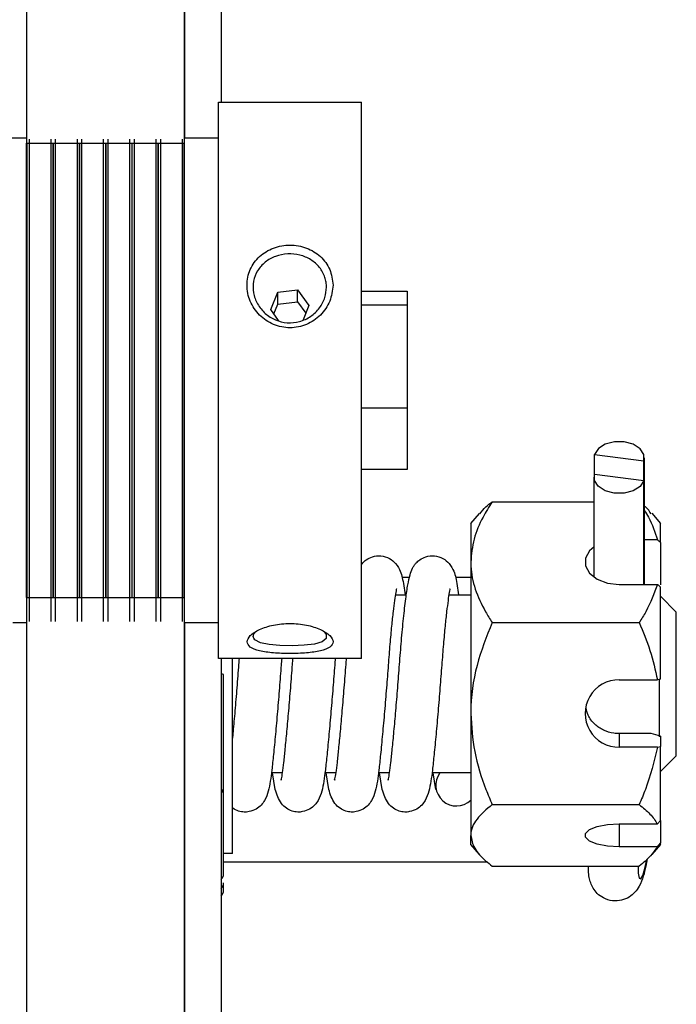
# Model space of a CAD drawing. Header units: inches. Extents: x 170 to 284, y 215 to 248.
# Tile 903 of 1056: x 227.3173 to 227.3949, y 245.0204 to 245.1368. Entities that reach past the tile are written whole.
import ezdxf

# ---------------------------------------------------------------- set-up
doc = ezdxf.new("R2010")
doc.units = ezdxf.units.IN
doc.header["$LTSCALE"] = 0.25
doc.header["$MEASUREMENT"] = 0
doc.layers.add('LH TOP OF HOOD', color=7, linetype='Continuous')

msp = doc.modelspace()

# ---------------------------------------------------------------- linework, layer by layer
at = {"layer": 'LH TOP OF HOOD'}
for p, q in [((227.3367516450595, 245.1804542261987), (227.3367516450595, 245.1228206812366)), ((227.3410859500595, 245.1804542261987), (227.3410859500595, 245.1270369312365)), ((227.3180989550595, 245.1778840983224), (227.3180989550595, 245.1221989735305)), ((227.3367179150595, 245.1778840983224), (227.3367179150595, 245.1221989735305)), ((227.3407823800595, 245.1270369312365), (227.3576473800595, 245.1270369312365)), ((227.3407823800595, 245.0632467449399), (227.3407823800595, 245.1270369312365)), ((227.3576473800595, 245.0632467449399), (227.3576473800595, 245.1270369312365)), ((227.3154848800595, 245.1228206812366), (227.3180989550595, 245.1228206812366)), ((227.3180989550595, 245.1221989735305), (227.3367179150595, 245.1221989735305)), ((227.3180989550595, 245.0684779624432), (227.3180989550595, 245.1221989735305)), ((227.3181664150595, 245.0684779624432), (227.3181664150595, 245.1221989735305)), ((227.3184196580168, 245.0673747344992), (227.3184196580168, 245.1226440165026)), ((227.3209826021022, 245.0673747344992), (227.3209826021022, 245.1226440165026)), ((227.3212358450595, 245.0684779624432), (227.3212358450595, 245.1221989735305)), ((227.3212695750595, 245.0684779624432), (227.3212695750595, 245.1221989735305)), ((227.3215228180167, 245.0673747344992), (227.3215228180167, 245.1226440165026)), ((227.3240857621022, 245.0673747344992), (227.3240857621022, 245.1226440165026)), ((227.3243390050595, 245.0684779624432), (227.3243390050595, 245.1221989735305)), ((227.3243727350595, 245.0684779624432), (227.3243727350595, 245.1221989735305)), ((227.3246259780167, 245.0673747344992), (227.3246259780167, 245.1226440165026)), ((227.3271889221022, 245.0673747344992), (227.3271889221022, 245.1226440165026)), ((227.3274421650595, 245.0684779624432), (227.3274421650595, 245.1221989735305)), ((227.3274758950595, 245.0684779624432), (227.3274758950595, 245.1221989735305)), ((227.3277291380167, 245.0673747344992), (227.3277291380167, 245.1226440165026)), ((227.3302920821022, 245.0673747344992), (227.3302920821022, 245.1226440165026)), ((227.3305453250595, 245.0684779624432), (227.3305453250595, 245.1221989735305)), ((227.3305790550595, 245.0684779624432), (227.3305790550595, 245.1221989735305)), ((227.3308322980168, 245.0673747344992), (227.3308322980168, 245.1226440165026)), ((227.3333952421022, 245.0673747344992), (227.3333952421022, 245.1226440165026)), ((227.3336484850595, 245.0684779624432), (227.3336484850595, 245.1221989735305)), ((227.3336822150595, 245.0684779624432), (227.3336822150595, 245.1221989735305)), ((227.3339354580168, 245.0673747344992), (227.3339354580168, 245.1226440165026)), ((227.3364984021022, 245.0673747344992), (227.3364984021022, 245.1226440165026)), ((227.3367179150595, 245.1228185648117), (227.3367516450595, 245.1228206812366)), ((227.3367179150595, 245.0684779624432), (227.3367179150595, 245.1221989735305)), ((227.3367516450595, 245.1228206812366), (227.3407823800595, 245.1228206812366)), ((227.3367516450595, 245.0672087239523), (227.3367516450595, 245.1228206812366)), ((227.346944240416, 245.1025083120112), (227.3477610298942, 245.104595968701)), ((227.3477610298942, 245.104595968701), (227.3501110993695, 245.1048617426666)), ((227.3477610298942, 245.1031539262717), (227.3477610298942, 245.104595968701)), ((227.3501110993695, 245.1048617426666), (227.35143167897, 245.1030158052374)), ((227.3501110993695, 245.1034197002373), (227.3501110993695, 245.1048617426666)), ((227.3576473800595, 245.1046908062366), (227.3630677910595, 245.1046908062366)), ((227.3576473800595, 245.1046908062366), (227.3630677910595, 245.1046908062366)), ((227.3630677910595, 245.1046908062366), (227.3630677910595, 245.1030819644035)), ((227.3473089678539, 245.1019984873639), (227.3477610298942, 245.1031539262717)), ((227.3477610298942, 245.1031539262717), (227.3501110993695, 245.1034197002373)), ((227.3501110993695, 245.1034197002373), (227.3510669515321, 245.1020835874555)), ((227.3478714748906, 245.1012122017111), (227.346944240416, 245.1025083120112)), ((227.35143167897, 245.1030158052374), (227.3507633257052, 245.1013075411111)), ((227.3576473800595, 245.1030819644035), (227.3630677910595, 245.1030819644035)), ((227.3630677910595, 245.1030819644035), (227.3630677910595, 245.0909058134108)), ((227.3576473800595, 245.0909058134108), (227.3630677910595, 245.0909058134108)), ((227.3630677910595, 245.0909058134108), (227.3630677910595, 245.0836095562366)), ((227.385202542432, 245.0853827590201), (227.3910220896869, 245.0846196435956)), ((227.385202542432, 245.0830780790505), (227.385202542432, 245.0853827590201)), ((227.3910220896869, 245.0700371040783), (227.3910220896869, 245.0846196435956)), ((227.3910805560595, 245.0850012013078), (227.3910805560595, 245.0700371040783)), ((227.3630677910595, 245.0836095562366), (227.3576473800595, 245.0836095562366)), ((227.3630677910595, 245.0836095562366), (227.3576473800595, 245.0836095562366)), ((227.3851440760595, 245.0708804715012), (227.3851440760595, 245.0826965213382)), ((227.385202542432, 245.0830780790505), (227.3910220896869, 245.082314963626)), ((227.3910220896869, 245.0700371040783), (227.3910220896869, 245.082314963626)), ((227.3731024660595, 245.0798012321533), (227.3851440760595, 245.0798012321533)), ((227.3705727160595, 245.0772404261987), (227.3715981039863, 245.0784301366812)), ((227.3919667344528, 245.0784429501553), (227.3930031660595, 245.0772404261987)), ((227.3705727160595, 245.0772404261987), (227.3705727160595, 245.0726715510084)), ((227.3930031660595, 245.0749744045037), (227.3930031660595, 245.0772404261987)), ((227.3926351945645, 245.0753059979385), (227.3910805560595, 245.0753059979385)), ((227.3930031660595, 245.0749744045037), (227.3930031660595, 245.0699996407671)), ((227.3705727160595, 245.0726715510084), (227.3705727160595, 245.0547749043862)), ((227.362452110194, 245.0708991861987), (227.3633336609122, 245.0708991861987)), ((227.368776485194, 245.0708991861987), (227.3705727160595, 245.0708991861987)), ((227.3881123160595, 245.0700371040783), (227.3926351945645, 245.0700371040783)), ((227.3930031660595, 245.0588337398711), (227.3930031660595, 245.0697055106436)), ((227.3180989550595, 245.0684779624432), (227.3367179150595, 245.0684779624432)), ((227.3180989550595, 245.0684779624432), (227.3180989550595, 244.9487797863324)), ((227.3367179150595, 245.0684779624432), (227.3367179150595, 244.9487797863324)), ((227.3616597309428, 245.0687910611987), (227.3629602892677, 245.0687910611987)), ((227.3679841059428, 245.0687910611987), (227.3705727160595, 245.0687910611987)), ((227.3930031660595, 245.0686224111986), (227.3948583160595, 245.0667672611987)), ((227.3184196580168, 245.0656563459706), (227.3184196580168, 245.0673747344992)), ((227.3209826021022, 245.0656563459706), (227.3209826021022, 245.0673747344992)), ((227.3215228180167, 245.0656563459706), (227.3215228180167, 245.0673747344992)), ((227.3240857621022, 245.0656563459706), (227.3240857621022, 245.0673747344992)), ((227.3246259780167, 245.0656563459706), (227.3246259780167, 245.0673747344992)), ((227.3271889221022, 245.0656563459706), (227.3271889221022, 245.0673747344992)), ((227.3277291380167, 245.0656563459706), (227.3277291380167, 245.0673747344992)), ((227.3302920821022, 245.0656563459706), (227.3302920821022, 245.0673747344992)), ((227.3308322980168, 245.0656563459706), (227.3308322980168, 245.0673747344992)), ((227.3333952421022, 245.0656563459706), (227.3333952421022, 245.0673747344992)), ((227.3339354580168, 245.0656563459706), (227.3339354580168, 245.0673747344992)), ((227.3364984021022, 245.0656563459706), (227.3364984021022, 245.0673747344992)), ((227.3367516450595, 245.0654796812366), (227.3367516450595, 245.0672087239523)), ((227.3948583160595, 245.0497673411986), (227.3948583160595, 245.0667672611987)), ((227.3180989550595, 245.0654796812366), (227.3164529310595, 245.0654796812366)), ((227.3367516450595, 245.0654796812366), (227.3367179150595, 245.0654817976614)), ((227.3407823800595, 245.0654796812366), (227.3367516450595, 245.0654796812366)), ((227.3367516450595, 245.0654796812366), (227.3367516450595, 244.9360803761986)), ((227.3731024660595, 245.0655418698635), (227.3904734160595, 245.0655418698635)), ((227.3407823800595, 245.0612634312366), (227.3407823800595, 245.0632467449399)), ((227.3576473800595, 245.0612634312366), (227.3576473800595, 245.0632467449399)), ((227.3576473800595, 245.0612634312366), (227.3407823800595, 245.0612634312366)), ((227.3410859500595, 245.0612634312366), (227.3410859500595, 244.9395359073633)), ((227.3424351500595, 245.0382401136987), (227.3424351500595, 245.0612634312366)), ((227.3413557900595, 245.035790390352), (227.3413557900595, 245.0593923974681)), ((227.3881123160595, 245.0587533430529), (227.3926351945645, 245.0587533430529)), ((227.3930031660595, 245.0588337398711), (227.3926351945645, 245.0587533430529)), ((227.3928345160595, 245.0588116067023), (227.3928345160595, 245.0520119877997)), ((227.3705727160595, 245.0547749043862), (227.3705727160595, 245.0403706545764)), ((227.3881123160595, 245.052392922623), (227.3881123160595, 245.0507964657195)), ((227.3918954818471, 245.052392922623), (227.3881123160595, 245.052392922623)), ((227.3930031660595, 245.0520830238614), (227.3918954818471, 245.052392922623)), ((227.3930031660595, 245.0520830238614), (227.3930031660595, 245.0508768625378)), ((227.3926351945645, 245.0507964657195), (227.3881123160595, 245.0507964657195)), ((227.3926351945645, 245.0507964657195), (227.3930031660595, 245.0508768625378)), ((227.3930031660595, 245.0421266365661), (227.3930031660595, 245.0508768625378)), ((227.3948583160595, 245.0497673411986), (227.3930031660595, 245.0479121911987)), ((227.3483226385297, 245.0477435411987), (227.3470071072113, 245.0477435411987)), ((227.3474679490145, 245.0457947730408), (227.3471450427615, 245.0477435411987)), ((227.3546470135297, 245.0477435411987), (227.3533314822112, 245.0477435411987)), ((227.3537923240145, 245.0457947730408), (227.3534694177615, 245.0477435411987)), ((227.3609713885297, 245.0477435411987), (227.3596558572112, 245.0477435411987)), ((227.3601166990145, 245.0457947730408), (227.3597937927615, 245.0477435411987)), ((227.3705727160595, 245.0477435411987), (227.3659802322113, 245.0477435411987)), ((227.3664410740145, 245.0457947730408), (227.3661181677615, 245.0477435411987)), ((227.3413557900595, 245.0453171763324), (227.3411435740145, 245.0457947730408)), ((227.3731024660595, 245.0440079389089), (227.3904734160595, 245.0440079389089)), ((227.3881123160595, 245.041714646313), (227.3926351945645, 245.041714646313)), ((227.3881123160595, 245.041714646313), (227.3881123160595, 245.0390266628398)), ((227.3930031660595, 245.0421266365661), (227.3926351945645, 245.041714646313)), ((227.3930031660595, 245.0421266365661), (227.3930031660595, 245.0394386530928)), ((227.3705727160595, 245.0392941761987), (227.3705727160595, 245.0403706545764)), ((227.3715981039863, 245.0381044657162), (227.3705727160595, 245.0392941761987)), ((227.3930031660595, 245.0392941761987), (227.3919667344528, 245.038091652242)), ((227.3926351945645, 245.0390266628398), (227.3930031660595, 245.0394386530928)), ((227.3930031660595, 245.0392941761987), (227.3930031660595, 245.0394386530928)), ((227.3424351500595, 245.0382401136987), (227.3413557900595, 245.0382401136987)), ((227.3926351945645, 245.0390266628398), (227.3881123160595, 245.0390266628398)), ((227.3725324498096, 245.0372029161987), (227.3413557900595, 245.0372029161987)), ((227.3731024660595, 245.036733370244), (227.3904734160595, 245.036733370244)), ((227.3413557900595, 245.0338799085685), (227.3413557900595, 245.0347542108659))]:
    msp.add_line(p, q, dxfattribs=at)
at = {"layer": 'LH TOP OF HOOD', "flags": 128}
for points in [[(227.3910220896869, 245.0846196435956), (227.391024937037, 245.0853734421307), (227.3905843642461, 245.0860705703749), (227.3897674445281, 245.0866048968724), (227.3886985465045, 245.0868950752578), (227.3875404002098, 245.0868969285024), (227.3864693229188, 245.0866101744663), (227.3856483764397, 245.0860784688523), (227.385202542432, 245.0853827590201)], [(227.3910220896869, 245.082314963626), (227.3905762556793, 245.0816192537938), (227.3897553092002, 245.0810875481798), (227.3886842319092, 245.0808007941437), (227.3875260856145, 245.0808026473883), (227.3864571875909, 245.0810928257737), (227.3856402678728, 245.0816271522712), (227.385199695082, 245.0823242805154), (227.385202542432, 245.0830780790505)], [(227.3851440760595, 245.0744626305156), (227.3846069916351, 245.0739887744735), (227.3841262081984, 245.073129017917), (227.3841262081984, 245.0722140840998), (227.3846069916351, 245.0713543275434), (227.3855105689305, 245.0706534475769), (227.3867279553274, 245.0701959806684), (227.3881123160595, 245.0700371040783)], [(227.3532315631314, 245.0644229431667), (227.3534921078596, 245.0641214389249), (227.3534850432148, 245.0636289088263), (227.3530110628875, 245.0632460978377), (227.3521184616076, 245.0629873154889), (227.3508845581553, 245.0628340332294), (227.3494620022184, 245.0627834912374), (227.3480303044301, 245.0628065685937), (227.3467442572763, 245.0629175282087), (227.3457088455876, 245.0631340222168), (227.3450606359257, 245.0634792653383), (227.3449268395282, 245.0636636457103), (227.3448922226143, 245.0637652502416), (227.3448805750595, 245.0638718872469), (227.3448805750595, 245.0638718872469)], [(227.3881123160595, 245.0390266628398), (227.3867279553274, 245.0391077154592), (227.3855105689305, 245.039341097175), (227.3846069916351, 245.0396986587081), (227.3841262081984, 245.0401372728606), (227.3841262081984, 245.0406040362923), (227.3846069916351, 245.0410426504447), (227.3855105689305, 245.0414002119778), (227.3867279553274, 245.0416335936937), (227.3881123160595, 245.041714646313)], [(227.3903471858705, 245.0367388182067), (227.3903606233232, 245.0358814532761), (227.3904665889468, 245.0353172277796), (227.3906529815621, 245.0352306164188), (227.3908928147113, 245.0356341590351), (227.3911513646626, 245.0364694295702), (227.3913709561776, 245.0375016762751)]]:
    msp.add_lwpolyline(points, dxfattribs=at)
at = {"layer": 'LH TOP OF HOOD'}
for centre, radius, start, end in [((227.341118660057, 245.0585417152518), 0.0008831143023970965, 74.4240421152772, 92.12268513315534), ((227.3880604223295, 245.0547749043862), 0.003978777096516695, 89.25269097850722, 270.7473090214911), ((227.368881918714, 245.0462806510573), 0.002437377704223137, 143.1164811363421, 313.9233367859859), ((227.3404571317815, 245.0357966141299), 0.0008986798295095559, 314.4040108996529, 359.6031967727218), ((227.3404123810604, 245.0347577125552), 0.0009434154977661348, 315.5587321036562, 359.7873339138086), ((227.3403584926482, 245.0338806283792), 0.0009972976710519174, 316.838510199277, 359.9586461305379), ((227.3403439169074, 245.0338633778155), 0.001011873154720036, 317.1659754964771, 359.8984442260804)]:
    msp.add_arc(centre, radius, start, end, dxfattribs=at)
for points, knots in [([(227.3542958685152, 245.1053981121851), (227.3542170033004, 245.1060330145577), (227.3540597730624, 245.1072987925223), (227.3529017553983, 245.1088698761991), (227.3514912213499, 245.1097285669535), (227.3502149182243, 245.1100855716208), (227.3492178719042, 245.1101753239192), (227.3482199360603, 245.1100855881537), (227.3469433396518, 245.1097290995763), (227.3455197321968, 245.1088718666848), (227.344404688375, 245.107298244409), (227.3439978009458, 245.105405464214), (227.3444053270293, 245.1034673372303), (227.3455202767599, 245.1017828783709), (227.34694337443, 245.100833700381), (227.348219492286, 245.1004349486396), (227.3492167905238, 245.1003338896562), (227.3502141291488, 245.1004346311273), (227.3514907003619, 245.1008344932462), (227.3529018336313, 245.1017843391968), (227.3540594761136, 245.1034715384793), (227.3542169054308, 245.1047545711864), (227.3542958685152, 245.1053981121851)], [0, 0, 0, 0, 0.06310745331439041, 0.1258146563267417, 0.1879072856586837, 0.2191333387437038, 0.2499117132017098, 0.2806907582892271, 0.3119701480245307, 0.3741487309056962, 0.436829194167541, 0.5000033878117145, 0.5631937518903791, 0.625888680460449, 0.6880447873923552, 0.7192749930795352, 0.750073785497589, 0.7808242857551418, 0.8120838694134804, 0.8741919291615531, 0.9368974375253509, 1, 1, 1, 1]), ([(227.353522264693, 245.1051623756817), (227.3534849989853, 245.104757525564), (227.3534059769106, 245.1038990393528), (227.3527508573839, 245.1026728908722), (227.3517067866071, 245.1016567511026), (227.3503625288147, 245.1010301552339), (227.3488926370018, 245.1008824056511), (227.3474673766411, 245.1012317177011), (227.3462317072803, 245.1020136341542), (227.345314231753, 245.103153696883), (227.3448299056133, 245.104502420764), (227.3448375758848, 245.1058882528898), (227.3453236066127, 245.1071542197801), (227.3462336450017, 245.1081807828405), (227.3474824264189, 245.1088809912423), (227.3489280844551, 245.1091654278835), (227.3503907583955, 245.1090244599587), (227.351713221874, 245.1084704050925), (227.3527627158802, 245.1075551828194), (227.3532957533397, 245.1065749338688), (227.3534680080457, 245.1058485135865), (227.3535155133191, 245.1054603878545), (227.3535200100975, 245.105261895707), (227.353522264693, 245.1051623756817)], [0, 0, 0, 0, 0.04714005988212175, 0.09996067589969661, 0.153393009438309, 0.2073568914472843, 0.2608848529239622, 0.3133528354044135, 0.3663996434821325, 0.4201990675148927, 0.4741838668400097, 0.5272961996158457, 0.5799557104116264, 0.6330446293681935, 0.6870037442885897, 0.7408319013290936, 0.7939072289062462, 0.8463674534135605, 0.8998608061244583, 0.9538221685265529, 0.9766535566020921, 0.9882945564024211, 1, 1, 1, 1]), ([(227.3731024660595, 245.0798012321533), (227.372726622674, 245.079197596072), (227.3718373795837, 245.0777693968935), (227.3708121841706, 245.0753894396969), (227.370653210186, 245.0735851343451), (227.3705727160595, 245.0726715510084)], [0, 0, 0, 0, 0.2654599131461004, 0.6280764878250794, 1, 1, 1, 1]), ([(227.3716544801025, 245.078381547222), (227.3718708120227, 245.0786568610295), (227.3722518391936, 245.0791417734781), (227.3728457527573, 245.0796022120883), (227.3731024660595, 245.0798012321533)], [0, 0, 0, 0, 0.5677598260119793, 1, 1, 1, 1]), ([(227.3918957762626, 245.0783817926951), (227.3917041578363, 245.0786588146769), (227.3914878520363, 245.0789715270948), (227.3911222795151, 245.0792673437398), (227.3910805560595, 245.0793011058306)], [0, 0, 0, 0, 0.8858681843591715, 1, 1, 1, 1]), ([(227.3910805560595, 245.0787800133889), (227.3912449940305, 245.0785139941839), (227.3919380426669, 245.0773928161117), (227.3923335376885, 245.0762089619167), (227.3926351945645, 245.0753059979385)], [0, 0, 0, 0, 0.2372675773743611, 1, 1, 1, 1]), ([(227.3930031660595, 245.0749744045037), (227.3929348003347, 245.0750360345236), (227.3928121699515, 245.0751465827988), (227.3926894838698, 245.0752570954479), (227.3926351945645, 245.0753059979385)], [0, 0, 0, 0, 0.5574941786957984, 0.9999999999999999, 0.9999999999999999, 0.9999999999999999, 0.9999999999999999]), ([(227.3576473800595, 245.0723724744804), (227.3576965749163, 245.0724369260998), (227.3578469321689, 245.0726339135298), (227.3582684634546, 245.0730007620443), (227.3589873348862, 245.0733648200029), (227.3600089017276, 245.0734702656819), (227.3609992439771, 245.0731456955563), (227.3618407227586, 245.0724192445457), (227.3622744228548, 245.0715526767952), (227.3625590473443, 245.0706139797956), (227.3627092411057, 245.069524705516), (227.3628103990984, 245.0687910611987)], [0, 0, 0, 0, 0.02625683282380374, 0.08025036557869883, 0.1521343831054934, 0.2418856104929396, 0.3417490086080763, 0.4421738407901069, 0.5785272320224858, 0.7161310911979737, 1, 1, 1, 1]), ([(227.3608247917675, 245.0469154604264), (227.3608226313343, 245.046911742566), (227.3607907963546, 245.0468569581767), (227.3608888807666, 245.0471479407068), (227.3609676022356, 245.0476879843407), (227.3611351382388, 245.04894595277), (227.3613028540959, 245.050597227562), (227.361503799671, 245.0526562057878), (227.3617226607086, 245.0551099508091), (227.3619486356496, 245.057815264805), (227.3621606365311, 245.0606219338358), (227.3623753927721, 245.0634321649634), (227.3626274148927, 245.0660962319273), (227.3628802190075, 245.0683176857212), (227.363122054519, 245.0699846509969), (227.3633548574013, 245.0711203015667), (227.3635856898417, 245.0717720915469), (227.3638525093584, 245.0722319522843), (227.3641422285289, 245.0726034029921), (227.3645884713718, 245.0729990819), (227.3653133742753, 245.073365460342), (227.3663327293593, 245.0734700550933), (227.3673237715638, 245.0731457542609), (227.3681650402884, 245.0724192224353), (227.3685988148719, 245.0715526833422), (227.368883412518, 245.0706139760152), (227.3690336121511, 245.0695247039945), (227.3691347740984, 245.0687910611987)], [0, 0, 0, 0, 0.001727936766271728, 0.02546194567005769, 0.07282459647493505, 0.1187863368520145, 0.16586363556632, 0.2172562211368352, 0.2721777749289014, 0.3293457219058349, 0.3868781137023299, 0.4461602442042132, 0.509933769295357, 0.5749919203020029, 0.633343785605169, 0.6841841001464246, 0.7229381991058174, 0.7358430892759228, 0.7464211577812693, 0.7604819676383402, 0.779201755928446, 0.8025744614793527, 0.8285805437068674, 0.8547328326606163, 0.8902415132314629, 0.9260758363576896, 1, 1, 1, 1]), ([(227.3705727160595, 245.0726715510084), (227.3705754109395, 245.0725082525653), (227.3705930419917, 245.0714398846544), (227.3710084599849, 245.0694460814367), (227.3720202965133, 245.0672433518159), (227.372834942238, 245.0659624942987), (227.3731024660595, 245.0655418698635)], [0, 0, 0, 0, 0.06653229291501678, 0.43528257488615, 0.8145508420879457, 1, 1, 1, 1]), ([(227.361740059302, 245.069509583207), (227.3617407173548, 245.0695103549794), (227.3618264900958, 245.0696109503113), (227.3617071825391, 245.069200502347), (227.3615707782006, 245.0682212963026), (227.3613883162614, 245.0668132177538), (227.3612055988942, 245.0650953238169), (227.3610061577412, 245.0629480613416), (227.3608179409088, 245.0604717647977), (227.3606122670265, 245.057770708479), (227.3603803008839, 245.0549777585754), (227.3601409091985, 245.0522788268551), (227.359918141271, 245.0499568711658), (227.359662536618, 245.0475267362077), (227.359439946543, 245.0459876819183), (227.3590050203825, 245.0446921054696), (227.3585187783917, 245.0439842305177), (227.3579118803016, 245.0434496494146), (227.3570817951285, 245.0431422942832), (227.356393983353, 245.0431034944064), (227.3557374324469, 245.0432213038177), (227.3550762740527, 245.0435592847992), (227.3542521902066, 245.0443379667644), (227.3539795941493, 245.045201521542), (227.3537923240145, 245.0457947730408)], [0, 0, 0, 0, 0.0004488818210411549, 0.05850871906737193, 0.1066190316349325, 0.1520006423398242, 0.2030116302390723, 0.2587485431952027, 0.317252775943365, 0.377964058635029, 0.4418390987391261, 0.5074359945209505, 0.5719007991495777, 0.6294959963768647, 0.7333597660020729, 0.7834534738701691, 0.8083379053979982, 0.8298581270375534, 0.8517576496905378, 0.8678106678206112, 0.8882199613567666, 0.9125275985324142, 0.9399075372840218, 1, 1, 1, 1]), ([(227.368064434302, 245.069509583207), (227.3680650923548, 245.0695103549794), (227.3681508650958, 245.0696109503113), (227.3680315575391, 245.069200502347), (227.3678951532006, 245.0682212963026), (227.3677126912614, 245.0668132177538), (227.3675299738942, 245.0650953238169), (227.3673305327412, 245.0629480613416), (227.3671423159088, 245.0604717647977), (227.3669366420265, 245.057770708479), (227.3667046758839, 245.0549777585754), (227.3664652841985, 245.0522788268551), (227.366242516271, 245.0499568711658), (227.365986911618, 245.0475267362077), (227.3657643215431, 245.0459876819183), (227.3653293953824, 245.0446921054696), (227.3648431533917, 245.0439842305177), (227.3642362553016, 245.0434496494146), (227.3634061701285, 245.0431422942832), (227.362718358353, 245.0431034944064), (227.3620618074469, 245.0432213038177), (227.3614006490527, 245.0435592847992), (227.3605765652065, 245.0443379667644), (227.3603039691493, 245.045201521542), (227.3601166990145, 245.0457947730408)], [0, 0, 0, 0, 0.0004488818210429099, 0.05850871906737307, 0.1066190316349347, 0.1520006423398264, 0.2030116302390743, 0.2587485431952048, 0.3172527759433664, 0.3779640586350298, 0.441839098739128, 0.5074359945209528, 0.57190079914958, 0.629495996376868, 0.7333597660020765, 0.7834534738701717, 0.8083379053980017, 0.8298581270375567, 0.8517576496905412, 0.8678106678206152, 0.8882199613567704, 0.9125275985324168, 0.939907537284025, 1, 1, 1, 1]), ([(227.3926351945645, 245.0700371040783), (227.3922381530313, 245.0689472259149), (227.3916792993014, 245.0674131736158), (227.3907441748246, 245.0659620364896), (227.3904734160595, 245.0655418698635)], [0, 0, 0, 0, 0.7104569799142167, 1, 1, 1, 1]), ([(227.3926351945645, 245.0700371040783), (227.3926894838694, 245.0699882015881), (227.3928121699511, 245.069877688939), (227.3929348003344, 245.0697671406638), (227.3930031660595, 245.0697055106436)], [0, 0, 0, 0, 0.4425058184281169, 1, 1, 1, 1]), ([(227.3441338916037, 245.0632467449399), (227.3442127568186, 245.0630260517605), (227.3443699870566, 245.0625860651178), (227.3455280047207, 245.0621522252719), (227.3469385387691, 245.0619481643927), (227.3482148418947, 245.06186935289), (227.3492118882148, 245.0618500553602), (227.3502098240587, 245.0618693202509), (227.3514864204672, 245.0619482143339), (227.3529100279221, 245.0621503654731), (227.354025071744, 245.0625911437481), (227.3544319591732, 245.0632259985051), (227.3540244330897, 245.0639854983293), (227.352909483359, 245.064730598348), (227.351486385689, 245.0651859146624), (227.350210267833, 245.0653818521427), (227.3492129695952, 245.0654320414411), (227.3482156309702, 245.0653820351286), (227.3469390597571, 245.0651853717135), (227.3455279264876, 245.0647311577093), (227.3443702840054, 245.06397906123), (227.3442128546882, 245.063491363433), (227.3441338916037, 245.0632467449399)], [0, 0, 0, 0, 0.06310745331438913, 0.1258146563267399, 0.187907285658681, 0.2191333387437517, 0.2499117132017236, 0.2806907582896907, 0.311970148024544, 0.3741487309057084, 0.4368291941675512, 0.5000033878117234, 0.5631937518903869, 0.6258886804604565, 0.6880447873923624, 0.7192749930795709, 0.7500737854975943, 0.7808242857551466, 0.8120838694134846, 0.8741919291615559, 0.9368974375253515, 1, 1, 1, 1]), ([(227.3731024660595, 245.0655418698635), (227.372437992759, 245.0638677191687), (227.371084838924, 245.060458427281), (227.3705773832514, 245.056735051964), (227.3705728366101, 245.0548255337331), (227.3705727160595, 245.0547749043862)], [0, 0, 0, 0, 0.4843414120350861, 0.9863277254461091, 1, 1, 1, 1]), ([(227.3904734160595, 245.0655418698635), (227.3909299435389, 245.0644474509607), (227.3918484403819, 245.0622455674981), (227.3923719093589, 245.0599220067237), (227.3926351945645, 245.0587533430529)], [0, 0, 0, 0, 0.4970376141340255, 1, 1, 1, 1]), ([(227.3448805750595, 245.0638718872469), (227.3448814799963, 245.0640240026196), (227.3448824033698, 245.0641792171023), (227.3450774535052, 245.0643432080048), (227.3450813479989, 245.0643464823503)], [0, 0, 0, 0, 0.9800333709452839, 1, 1, 1, 1]), ([(227.3424351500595, 245.0517004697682), (227.3424655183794, 245.0520111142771), (227.342566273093, 245.0530417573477), (227.3427499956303, 245.0551229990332), (227.3429756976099, 245.0578045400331), (227.3431324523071, 245.0599242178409), (227.3432206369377, 245.0610358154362), (227.3432386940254, 245.0612634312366)], [0, 0, 0, 0, 0.1138508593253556, 0.3777295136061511, 0.6524012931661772, 0.9288241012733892, 1, 1, 1, 1]), ([(227.3482313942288, 245.0612634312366), (227.348211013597, 245.0610055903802), (227.3481235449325, 245.0598990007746), (227.3479637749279, 245.0577634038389), (227.3477314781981, 245.0549798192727), (227.3474921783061, 245.0522782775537), (227.3472693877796, 245.0499569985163), (227.3470137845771, 245.0475266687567), (227.3467912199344, 245.0459877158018), (227.3463562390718, 245.0446920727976), (227.3458700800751, 245.0439842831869), (227.3452629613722, 245.0434494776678), (227.3444336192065, 245.0431428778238), (227.3437435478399, 245.0431017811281), (227.3430976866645, 245.0432304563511), (227.3426368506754, 245.0434149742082), (227.3424487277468, 245.0435967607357), (227.3424351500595, 245.0436098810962)], [0, 0, 0, 0, 0.02995966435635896, 0.1285795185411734, 0.2323386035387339, 0.3388946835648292, 0.4436117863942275, 0.5371698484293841, 0.7058869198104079, 0.7872595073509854, 0.8276819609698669, 0.8626395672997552, 0.8982133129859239, 0.9242899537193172, 0.9574429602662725, 0.9969284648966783, 1, 1, 1, 1]), ([(227.3545557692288, 245.0612634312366), (227.3545353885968, 245.06100559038), (227.3544479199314, 245.0598990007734), (227.3542881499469, 245.0577634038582), (227.3540558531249, 245.0549798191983), (227.353816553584, 245.0522782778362), (227.3535937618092, 245.0499569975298), (227.3533381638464, 245.0475266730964), (227.3531155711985, 245.045987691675), (227.3526806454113, 245.0446921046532), (227.3521944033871, 245.0439842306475), (227.3515875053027, 245.043449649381), (227.3507574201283, 245.0431422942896), (227.350069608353, 245.0431034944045), (227.3494130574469, 245.0432213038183), (227.3487518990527, 245.043559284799), (227.3479278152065, 245.0443379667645), (227.3476552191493, 245.0452015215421), (227.3474679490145, 245.0457947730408)], [0, 0, 0, 0, 0.02630303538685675, 0.1128861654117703, 0.2039812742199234, 0.2975319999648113, 0.3894681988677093, 0.4716073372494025, 0.619732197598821, 0.6911731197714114, 0.7266619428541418, 0.7573529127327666, 0.7885848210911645, 0.8114787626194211, 0.8405853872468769, 0.8752516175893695, 0.9142993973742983, 1, 1, 1, 1]), ([(227.3481760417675, 245.0469154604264), (227.3481738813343, 245.0469117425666), (227.3481420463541, 245.0468569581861), (227.3482401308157, 245.0471479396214), (227.3483188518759, 245.0476879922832), (227.3484863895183, 245.0489459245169), (227.3486540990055, 245.0505973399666), (227.3488550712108, 245.0526557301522), (227.3490738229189, 245.0551118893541), (227.3493002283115, 245.0578076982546), (227.3494568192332, 245.0599240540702), (227.3495450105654, 245.0610357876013), (227.3495630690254, 245.0612634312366)], [0, 0, 0, 0, 0.004301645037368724, 0.06338672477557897, 0.1812945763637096, 0.2957149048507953, 0.4129123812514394, 0.5408526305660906, 0.6775781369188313, 0.8198959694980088, 0.963121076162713, 1, 1, 1, 1]), ([(227.3545004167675, 245.0469154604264), (227.3544982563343, 245.0469117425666), (227.3544664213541, 245.0468569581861), (227.3545645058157, 245.0471479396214), (227.3546432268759, 245.0476879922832), (227.3548107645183, 245.0489459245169), (227.3549784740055, 245.0505973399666), (227.3551794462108, 245.0526557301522), (227.3553981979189, 245.0551118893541), (227.3556246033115, 245.0578076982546), (227.3557811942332, 245.0599240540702), (227.3558693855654, 245.0610357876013), (227.3558874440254, 245.0612634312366)], [0, 0, 0, 0, 0.004301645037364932, 0.0633867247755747, 0.1812945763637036, 0.2957149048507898, 0.4129123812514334, 0.540852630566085, 0.6775781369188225, 0.8198959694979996, 0.9631210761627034, 1, 1, 1, 1]), ([(227.3881123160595, 245.052392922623), (227.3878959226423, 245.0524024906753), (227.3872563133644, 245.0524307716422), (227.386217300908, 245.052753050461), (227.3851645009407, 245.0534787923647), (227.3844222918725, 245.05440857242), (227.3842625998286, 245.0551500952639), (227.38419833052, 245.055448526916)], [0, 0, 0, 0, 0.1165740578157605, 0.3445661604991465, 0.5809237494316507, 0.8313394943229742, 1, 1, 1, 1]), ([(227.3705727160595, 245.0547749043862), (227.3706689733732, 245.0532678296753), (227.3708649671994, 245.050199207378), (227.3719996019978, 245.0466312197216), (227.372853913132, 245.0445991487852), (227.3731024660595, 245.0440079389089)], [0, 0, 0, 0, 0.4062905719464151, 0.8272664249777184, 1, 1, 1, 1]), ([(227.3926351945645, 245.0507964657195), (227.3922246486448, 245.0491049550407), (227.3916625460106, 245.046789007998), (227.3907259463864, 245.0445985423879), (227.3904734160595, 245.0440079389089)], [0, 0, 0, 0, 0.7303753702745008, 1, 1, 1, 1]), ([(227.3731024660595, 245.0440079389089), (227.372437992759, 245.0434423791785), (227.371084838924, 245.0422906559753), (227.3705773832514, 245.0410328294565), (227.3705728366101, 245.0403877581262), (227.3705727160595, 245.0403706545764)], [0, 0, 0, 0, 0.4843414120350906, 0.9863277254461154, 1, 1, 1, 1]), ([(227.3904734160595, 245.0440079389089), (227.3909299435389, 245.0436382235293), (227.3918484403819, 245.0428943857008), (227.3923719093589, 245.0421094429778), (227.3926351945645, 245.041714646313)], [0, 0, 0, 0, 0.4970376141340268, 1, 1, 1, 1]), ([(227.3705727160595, 245.0403706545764), (227.3706689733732, 245.0398615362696), (227.3708649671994, 245.0388248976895), (227.3719996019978, 245.0376195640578), (227.372853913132, 245.0369330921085), (227.3731024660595, 245.036733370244)], [0, 0, 0, 0, 0.4062905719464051, 0.8272664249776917, 1, 1, 1, 1]), ([(227.3926351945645, 245.0390266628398), (227.3922246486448, 245.0384552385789), (227.3916625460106, 245.0376728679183), (227.3907259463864, 245.0369328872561), (227.3904734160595, 245.036733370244)], [0, 0, 0, 0, 0.7303753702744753, 0.9999999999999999, 0.9999999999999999, 0.9999999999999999, 0.9999999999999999]), ([(227.3914134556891, 245.0375827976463), (227.3913642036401, 245.0372932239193), (227.391237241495, 245.0365467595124), (227.390948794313, 245.0354509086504), (227.3906149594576, 245.0345184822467), (227.3900235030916, 245.0336406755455), (227.389302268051, 245.0330298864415), (227.3883855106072, 245.0326417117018), (227.3873028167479, 245.0325715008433), (227.386285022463, 245.032887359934), (227.3855133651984, 245.0334597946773), (227.3850150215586, 245.0341043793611), (227.3847110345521, 245.0347721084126), (227.3845460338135, 245.035461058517), (227.3844722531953, 245.0360642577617), (227.3844771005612, 245.0365440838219), (227.384479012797, 245.036733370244)], [0, 0, 0, 0, 0.06327144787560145, 0.1631014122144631, 0.2820786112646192, 0.3526526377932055, 0.4176026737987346, 0.4880965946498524, 0.5642092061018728, 0.6455728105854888, 0.7110867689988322, 0.7686955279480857, 0.8230601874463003, 0.8804399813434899, 0.952834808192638, 1, 1, 1, 1])]:
    msp.add_open_spline(points, degree=3, knots=knots, dxfattribs=at)

doc.saveas('drawing.dxf')
